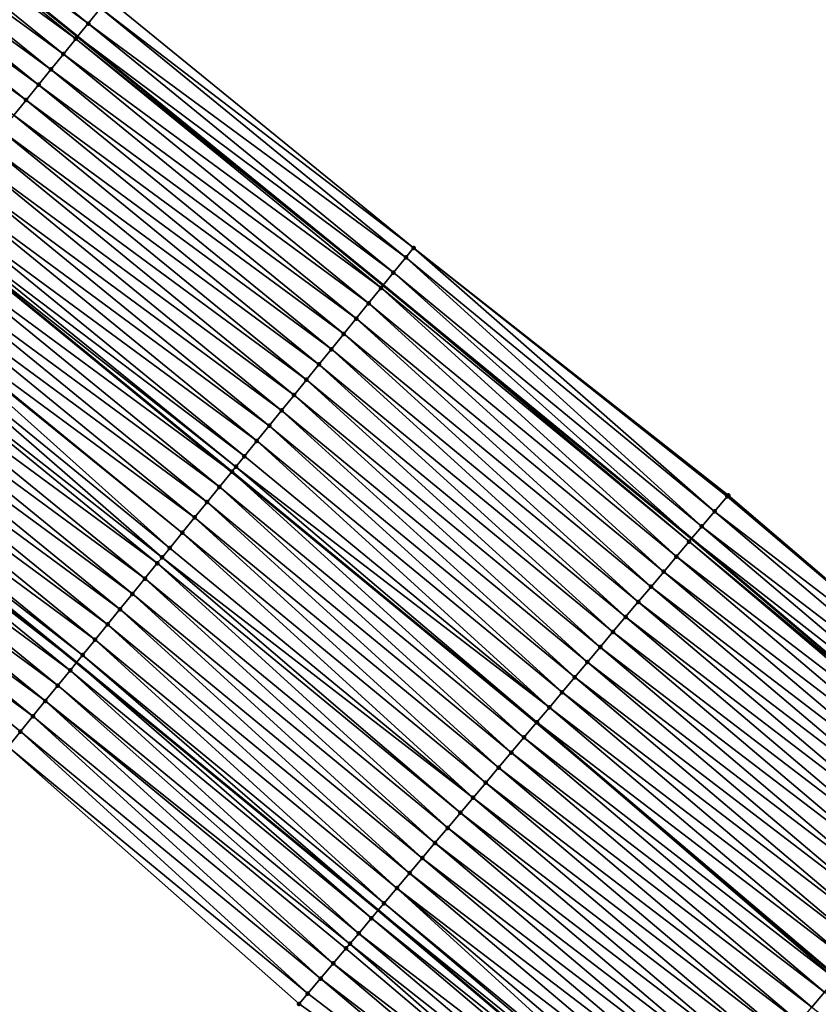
# Model space of a CAD drawing. Header units: feet. Extents: x 2017353 to 2024169, y 808050 to 818690.
# Tile 287 of 305: x 2022571 to 2022612, y 814212 to 814262. Entities that reach past the tile are written whole.
import ezdxf

# ---------------------------------------------------------------- set-up
doc = ezdxf.new("R2010")
doc.units = ezdxf.units.FT
doc.header["$MEASUREMENT"] = 0
for name, color, linetype, lineweight in [('EP_Travel Lane', 172, 'Continuous', 53), ('SB-Road Shots', 141, 'Continuous', 100), ('SB-Road X-Section', 40, 'Continuous', 13), ('STRIPING', 60, 'Continuous', 53)]:
    doc.layers.add(name, color=color, linetype=linetype, lineweight=lineweight)
doc.layers.add('I-77-MM15-17_SB-Surface-BORDER', color=7, linetype='Continuous')
doc.layers.add('I-77-MM15-17_SB-Surface-TIN', color=7, linetype='Continuous')

msp = doc.modelspace()

# ---------------------------------------------------------------- linework, layer by layer
at = {"layer": 'EP_Travel Lane'}
for points in [[(2022542.824971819, 814286.3335518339, 283.9437080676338), (2022558.550940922, 814273.9987547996, 284.6837772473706), (2022574.318739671, 814261.2731713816, 285.4313607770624), (2022589.818365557, 814248.6543625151, 286.158104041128), (2022605.458133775, 814235.8011696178, 286.8715970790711), (2022620.708547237, 814222.8807780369, 287.5706653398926), (2022635.958370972, 814209.9608860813, 288.2912770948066), (2022651.226410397, 814196.6884151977, 289.0018068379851), (2022666.2520939, 814183.5089710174, 289.7307393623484), (2022681.37087655, 814170.1594617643, 290.4675024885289), (2022696.224316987, 814156.7876195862, 291.2221389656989), (2022711.078236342, 814143.4153462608, 291.9592854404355), (2022725.94583979, 814129.5223704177, 292.664388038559), (2022740.431374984, 814115.7495768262, 293.3581499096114), (2022755.100171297, 814101.7165553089, 294.0507153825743), (2022769.379040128, 814087.7297632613, 294.7547948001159), (2022783.657795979, 814073.7430818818, 295.463396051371)], [(2022543.388419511, 814254.5721769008, 283.0226488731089), (2022558.769845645, 814242.1365156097, 283.7643351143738), (2022574.270307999, 814229.5170257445, 284.4614932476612), (2022589.570320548, 814216.9521641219, 285.1430029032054), (2022604.820318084, 814204.0321249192, 285.8572636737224), (2022620.070823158, 814191.1116557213, 286.5529832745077), (2022635.026216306, 814178.1240088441, 287.2507051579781), (2022650.0520264, 814164.9444536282, 287.9749141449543), (2022664.942437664, 814151.8155935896, 288.719569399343), (2022679.796072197, 814138.4417557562, 289.4340527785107), (2022694.648787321, 814125.0687457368, 290.1821120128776), (2022709.035745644, 814111.5847175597, 290.9067838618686), (2022723.520735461, 814097.8124425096, 291.6214098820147), (2022737.792529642, 814084.155076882, 292.3155407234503), (2022752.070798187, 814070.1688728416, 293.0436290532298)]]:
    msp.add_polyline3d(points, dxfattribs=at)
at = {"layer": 'I-77-MM15-17_SB-Surface-BORDER', "color": 3, "linetype": 'Continuous', "lineweight": -3}
for points in [[(2022543.494054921, 814287.1911650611, 284.0234243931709), (2022559.589401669, 814275.3295919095, 284.8034136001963), (2022575.872630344, 814263.1865528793, 285.6143508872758), (2022591.355720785, 814250.5473830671, 286.3391464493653), (2022607.316278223, 814238.0056593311, 287.0741555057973), (2022622.513882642, 814225.0224247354, 287.7640306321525), (2022637.804365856, 814212.1510315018, 288.493770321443), (2022653.039995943, 814198.766447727, 289.1937222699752), (2022668.203469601, 814185.7450647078, 289.940548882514), (2022683.272587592, 814172.2830550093, 290.6726957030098), (2022698.013128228, 814158.7858038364, 291.4271963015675), (2022712.694945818, 814145.2207183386, 292.1343258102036), (2022726.838947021, 814130.4695501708, 292.7534395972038), (2022741.058225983, 814116.4144667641, 293.4223065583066), (2022756.367294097, 814103.002045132, 294.17339212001), (2022770.972810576, 814089.3465911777, 294.9082043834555), (2022785.257227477, 814075.3653871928, 295.6120124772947)], [(2022748.847896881, 814066.9013379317, 292.7734682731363), (2022734.647562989, 814080.9655449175, 292.0315881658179), (2022719.756625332, 814093.8228042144, 291.2912319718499), (2022705.247665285, 814107.5712598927, 290.6047681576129), (2022690.273627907, 814120.1878806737, 289.7965790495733), (2022675.420062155, 814133.5606444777, 289.0612043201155), (2022660.565798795, 814146.9340363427, 288.3513061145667), (2022645.743332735, 814160.0123452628, 287.6087068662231), (2022630.717095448, 814173.1922195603, 286.899399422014), (2022616.49601582, 814186.8759014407, 286.260089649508), (2022601.890020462, 814200.5609027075, 285.6326507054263), (2022585.552264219, 814212.1930592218, 284.8471411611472), (2022570.789739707, 814225.2368522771, 284.1491074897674), (2022555.938578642, 814238.6556753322, 283.5252353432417), (2022540.148849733, 814250.4243857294, 282.7168891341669)]]:
    msp.add_polyline3d(points, dxfattribs=at)
at = {"layer": 'I-77-MM15-17_SB-Surface-TIN', "color": 128, "linetype": 'Continuous', "lineweight": -3}
for points in [[(2022574.858417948, 814261.9375314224, 285.4919277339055), (2022559.092816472, 814274.6931062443, 284.7446715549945), (2022558.550940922, 814273.9987547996, 284.6837772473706)], [(2022574.858417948, 814261.9375314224, 285.4919277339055), (2022575.488804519, 814262.7138176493, 285.5672122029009), (2022559.092816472, 814274.6931062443, 284.7446715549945)], [(2022574.227903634, 814261.1613495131, 285.4211664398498), (2022558.47758419, 814273.9047565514, 284.6755336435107), (2022557.862539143, 814273.1162599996, 284.5996791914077)], [(2022558.47758419, 814273.9047565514, 284.6755336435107), (2022574.318739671, 814261.2731713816, 285.4313607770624), (2022558.550940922, 814273.9987547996, 284.6837772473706)], [(2022574.227903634, 814261.1613495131, 285.4211664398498), (2022574.318739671, 814261.2731713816, 285.4313607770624), (2022558.47758419, 814273.9047565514, 284.6755336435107)], [(2022574.858417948, 814261.9375314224, 285.4919277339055), (2022558.550940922, 814273.9987547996, 284.6837772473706), (2022574.318739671, 814261.2731713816, 285.4313607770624)], [(2022573.597657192, 814260.3849488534, 285.3409201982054), (2022557.862539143, 814273.1162599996, 284.5996791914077), (2022557.247635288, 814272.3276527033, 284.5187598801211)], [(2022573.597657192, 814260.3849488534, 285.3409201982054), (2022574.227903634, 814261.1613495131, 285.4211664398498), (2022557.862539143, 814273.1162599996, 284.5996791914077)], [(2022572.967565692, 814259.6084216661, 285.2551877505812), (2022557.247635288, 814272.3276527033, 284.5187598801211), (2022556.632613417, 814271.5391379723, 284.4420740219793)], [(2022572.967565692, 814259.6084216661, 285.2551877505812), (2022573.597657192, 814260.3849488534, 285.3409201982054), (2022557.247635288, 814272.3276527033, 284.5187598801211)], [(2022572.33736418, 814258.8319843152, 285.1733505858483), (2022556.632613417, 814271.5391379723, 284.4420740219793), (2022556.017550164, 814270.7506557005, 284.3668726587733)], [(2022572.33736418, 814258.8319843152, 285.1733505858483), (2022572.967565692, 814259.6084216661, 285.2551877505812), (2022556.632613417, 814271.5391379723, 284.4420740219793)], [(2022571.707065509, 814258.0556263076, 285.094953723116), (2022556.017550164, 814270.7506557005, 284.3668726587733), (2022555.402526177, 814269.9621426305, 284.2902627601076)], [(2022571.707065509, 814258.0556263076, 285.094953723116), (2022572.33736418, 814258.8319843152, 285.1733505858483), (2022556.017550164, 814270.7506557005, 284.3668726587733)], [(2022571.076745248, 814257.2792859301, 285.0173212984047), (2022571.707065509, 814258.0556263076, 285.094953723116), (2022555.402526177, 814269.9621426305, 284.2902627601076)], [(2022591.355720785, 814250.5473830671, 286.3391464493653), (2022575.872630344, 814263.1865528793, 285.6143508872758), (2022575.488804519, 814262.7138176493, 285.5672122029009)], [(2022590.969681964, 814250.0718281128, 286.2901033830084), (2022575.488804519, 814262.7138176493, 285.5672122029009), (2022574.858417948, 814261.9375314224, 285.4919277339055)], [(2022590.969681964, 814250.0718281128, 286.2901033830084), (2022591.355720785, 814250.5473830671, 286.3391464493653), (2022575.488804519, 814262.7138176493, 285.5672122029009)], [(2022590.339297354, 814249.2955402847, 286.2147493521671), (2022574.858417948, 814261.9375314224, 285.4919277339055), (2022574.318739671, 814261.2731713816, 285.4313607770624)], [(2022590.339297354, 814249.2955402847, 286.2147493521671), (2022590.969681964, 814250.0718281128, 286.2901033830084), (2022574.858417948, 814261.9375314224, 285.4919277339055)], [(2022589.708721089, 814248.5194089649, 286.1461814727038), (2022574.227903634, 814261.1613495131, 285.4211664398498), (2022573.597657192, 814260.3849488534, 285.3409201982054)], [(2022574.227903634, 814261.1613495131, 285.4211664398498), (2022589.818365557, 814248.6543625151, 286.158104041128), (2022574.318739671, 814261.2731713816, 285.4313607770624)], [(2022589.708721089, 814248.5194089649, 286.1461814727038), (2022589.818365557, 814248.6543625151, 286.158104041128), (2022574.227903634, 814261.1613495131, 285.4211664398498)], [(2022590.339297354, 814249.2955402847, 286.2147493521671), (2022574.318739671, 814261.2731713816, 285.4313607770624), (2022589.818365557, 814248.6543625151, 286.158104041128)], [(2022589.078592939, 814247.7429117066, 286.0617466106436), (2022573.597657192, 814260.3849488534, 285.3409201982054), (2022572.967565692, 814259.6084216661, 285.2551877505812)], [(2022589.078592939, 814247.7429117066, 286.0617466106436), (2022589.708721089, 814248.5194089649, 286.1461814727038), (2022573.597657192, 814260.3849488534, 285.3409201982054)], [(2022588.448623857, 814246.9662845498, 285.9716793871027), (2022572.967565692, 814259.6084216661, 285.2551877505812), (2022572.33736418, 814258.8319843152, 285.1733505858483)], [(2022588.448623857, 814246.9662845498, 285.9716793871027), (2022589.078592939, 814247.7429117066, 286.0617466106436), (2022572.967565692, 814259.6084216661, 285.2551877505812)], [(2022587.818538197, 814246.1897525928, 285.8857400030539), (2022572.33736418, 814258.8319843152, 285.1733505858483), (2022571.707065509, 814258.0556263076, 285.094953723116)], [(2022587.818538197, 814246.1897525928, 285.8857400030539), (2022588.448623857, 814246.9662845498, 285.9716793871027), (2022572.33736418, 814258.8319843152, 285.1733505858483)], [(2022587.188249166, 814245.4133867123, 285.8070016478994), (2022571.707065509, 814258.0556263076, 285.094953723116), (2022571.076745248, 814257.2792859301, 285.0173212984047)], [(2022587.188249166, 814245.4133867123, 285.8070016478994), (2022587.818538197, 814246.1897525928, 285.8857400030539), (2022571.707065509, 814258.0556263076, 285.094953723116)], [(2022586.557851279, 814244.6371097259, 285.7321177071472), (2022571.076745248, 814257.2792859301, 285.0173212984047), (2022570.446400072, 814256.5029658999, 284.9405711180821)], [(2022586.557851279, 814244.6371097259, 285.7321177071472), (2022587.188249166, 814245.4133867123, 285.8070016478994), (2022571.076745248, 814257.2792859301, 285.0173212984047)], [(2022585.927503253, 814243.8607920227, 285.6554683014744), (2022570.446400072, 814256.5029658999, 284.9405711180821), (2022569.816074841, 814255.7266295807, 284.8631146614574)], [(2022585.927503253, 814243.8607920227, 285.6554683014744), (2022586.557851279, 814244.6371097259, 285.7321177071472), (2022570.446400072, 814256.5029658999, 284.9405711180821)], [(2022585.297347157, 814243.0843175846, 285.572022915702), (2022569.816074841, 814255.7266295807, 284.8631146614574), (2022569.185866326, 814254.95019795, 284.7815255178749)], [(2022585.297347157, 814243.0843175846, 285.572022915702), (2022585.927503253, 814243.8607920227, 285.6554683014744), (2022569.816074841, 814255.7266295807, 284.8631146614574)], [(2022584.667052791, 814242.3079560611, 285.4934734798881), (2022569.185866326, 814254.95019795, 284.7815255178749), (2022568.555712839, 814254.1737213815, 284.6979878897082)], [(2022584.667052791, 814242.3079560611, 285.4934734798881), (2022585.297347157, 814243.0843175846, 285.572022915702), (2022569.185866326, 814254.95019795, 284.7815255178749)], [(2022584.036632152, 814241.5316976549, 285.4193951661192), (2022568.555712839, 814254.1737213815, 284.6979878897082), (2022567.925542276, 814253.3972587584, 284.6150549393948)], [(2022584.036632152, 814241.5316976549, 285.4193951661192), (2022584.667052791, 814242.3079560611, 285.4934734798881), (2022568.555712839, 814254.1737213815, 284.6979878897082)], [(2022583.406507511, 814240.7551975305, 285.3348360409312), (2022567.925542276, 814253.3972587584, 284.6150549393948), (2022567.295261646, 814252.6208860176, 284.5360192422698)], [(2022583.406507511, 814240.7551975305, 285.3348360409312), (2022584.036632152, 814241.5316976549, 285.4193951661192), (2022567.925542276, 814253.3972587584, 284.6150549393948)], [(2022582.776350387, 814239.9787239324, 285.2514270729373), (2022567.295261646, 814252.6208860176, 284.5360192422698), (2022566.825316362, 814252.0423467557, 284.4828860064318)], [(2022582.776350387, 814239.9787239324, 285.2514270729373), (2022583.406507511, 814240.7551975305, 285.3348360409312), (2022567.295261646, 814252.6208860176, 284.5360192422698)], [(2022582.145845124, 814239.2025346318, 285.1803451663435), (2022566.664713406, 814251.8447318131, 284.4664592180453), (2022566.656885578, 814251.835103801, 284.4657243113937)], [(2022582.347465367, 814239.4505896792, 285.2004489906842), (2022566.825316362, 814252.0423467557, 284.4828860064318), (2022566.664713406, 814251.8447318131, 284.4664592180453)], [(2022582.145845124, 814239.2025346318, 285.1803451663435), (2022582.347465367, 814239.4505896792, 285.2004489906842), (2022566.664713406, 814251.8447318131, 284.4664592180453)], [(2022582.347465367, 814239.4505896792, 285.2004489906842), (2022582.776350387, 814239.9787239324, 285.2514270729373), (2022566.825316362, 814252.0423467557, 284.4828860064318)], [(2022566.033873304, 814251.068815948, 284.4072335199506), (2022582.137979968, 814239.1928608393, 285.1796090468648), (2022566.656885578, 814251.835103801, 284.4657243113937)], [(2022582.145845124, 814239.2025346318, 285.1803451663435), (2022566.656885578, 814251.835103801, 284.4657243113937), (2022582.137979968, 814239.1928608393, 285.1796090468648)], [(2022581.514999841, 814238.4266229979, 285.1213027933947), (2022566.033873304, 814251.068815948, 284.4072335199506), (2022565.403148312, 814250.292806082, 284.343931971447)], [(2022581.514999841, 814238.4266229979, 285.1213027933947), (2022582.137979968, 814239.1928608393, 285.1796090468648), (2022566.033873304, 814251.068815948, 284.4072335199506)], [(2022606.621882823, 814237.1817354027, 286.996692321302), (2022591.355720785, 814250.5473830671, 286.3391464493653), (2022590.969681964, 814250.0718281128, 286.2901033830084)], [(2022606.621882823, 814237.1817354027, 286.996692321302), (2022607.26632014, 814237.9463969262, 287.0688449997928), (2022591.355720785, 814250.5473830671, 286.3391464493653)], [(2022607.26632014, 814237.9463969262, 287.0688449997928), (2022607.316278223, 814238.0056593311, 287.0741555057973), (2022591.355720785, 814250.5473830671, 286.3391464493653)], [(2022580.884202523, 814237.6506721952, 285.0605620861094), (2022565.403148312, 814250.292806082, 284.343931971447), (2022564.772376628, 814249.5168343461, 284.2822837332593)], [(2022580.884202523, 814237.6506721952, 285.0605620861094), (2022581.514999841, 814238.4266229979, 285.1213027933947), (2022565.403148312, 814250.292806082, 284.343931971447)], [(2022605.977567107, 814236.416970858, 286.9200972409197), (2022590.969681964, 814250.0718281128, 286.2901033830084), (2022590.339297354, 814249.2955402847, 286.2147493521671)], [(2022605.977567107, 814236.416970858, 286.9200972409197), (2022606.621882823, 814237.1817354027, 286.996692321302), (2022590.969681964, 814250.0718281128, 286.2901033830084)], [(2022580.253360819, 814236.8747576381, 285.0013929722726), (2022564.772376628, 814249.5168343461, 284.2822837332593), (2022564.1414831, 814248.7409621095, 284.2249497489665)], [(2022580.253360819, 814236.8747576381, 285.0013929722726), (2022580.884202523, 814237.6506721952, 285.0605620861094), (2022564.772376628, 814249.5168343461, 284.2822837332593)], [(2022590.339297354, 814249.2955402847, 286.2147493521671), (2022589.818365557, 814248.6543625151, 286.158104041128), (2022605.458133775, 814235.8011696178, 286.8715970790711)], [(2022605.977567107, 814236.416970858, 286.9200972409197), (2022590.339297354, 814249.2955402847, 286.2147493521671), (2022605.458133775, 814235.8011696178, 286.8715970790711)], [(2022578.991545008, 814235.3230366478, 284.8877429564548), (2022564.090451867, 814248.6782161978, 284.2205246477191), (2022563.510503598, 814247.9651600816, 284.1706600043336)], [(2022579.622526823, 814236.098836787, 284.9419509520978), (2022564.1414831, 814248.7409621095, 284.2249497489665), (2022564.090451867, 814248.6782161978, 284.2205246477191)], [(2022578.991545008, 814235.3230366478, 284.8877429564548), (2022579.622526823, 814236.098836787, 284.9419509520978), (2022564.090451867, 814248.6782161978, 284.2205246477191)], [(2022579.622526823, 814236.098836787, 284.9419509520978), (2022580.253360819, 814236.8747576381, 285.0013929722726), (2022564.1414831, 814248.7409621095, 284.2249497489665)], [(2022604.688510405, 814234.8878020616, 286.7824433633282), (2022589.708721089, 814248.5194089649, 286.1461814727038), (2022589.078592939, 814247.7429117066, 286.0617466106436)], [(2022605.332802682, 814235.6525864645, 286.859894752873), (2022589.818365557, 814248.6543625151, 286.158104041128), (2022589.708721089, 814248.5194089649, 286.1461814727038)], [(2022604.688510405, 814234.8878020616, 286.7824433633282), (2022605.332802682, 814235.6525864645, 286.859894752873), (2022589.708721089, 814248.5194089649, 286.1461814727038)], [(2022605.332802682, 814235.6525864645, 286.859894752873), (2022605.458133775, 814235.8011696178, 286.8715970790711), (2022589.818365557, 814248.6543625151, 286.158104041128)], [(2022578.602697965, 814234.8449581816, 284.8545780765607), (2022563.510503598, 814247.9651600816, 284.1706600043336), (2022562.879541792, 814247.1893436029, 284.1157436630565)], [(2022578.602697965, 814234.8449581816, 284.8545780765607), (2022578.991545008, 814235.3230366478, 284.8877429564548), (2022563.510503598, 814247.9651600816, 284.1706600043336)], [(2022604.044411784, 814234.1228535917, 286.6979171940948), (2022589.078592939, 814247.7429117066, 286.0617466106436), (2022588.448623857, 814246.9662845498, 285.9716793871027)], [(2022604.044411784, 814234.1228535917, 286.6979171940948), (2022604.688510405, 814234.8878020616, 286.7824433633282), (2022589.078592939, 814247.7429117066, 286.0617466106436)], [(2022578.36054858, 814234.5472484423, 284.8340524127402), (2022562.879541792, 814247.1893436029, 284.1157436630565), (2022562.248577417, 814246.4135292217, 284.0609182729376)], [(2022578.36054858, 814234.5472484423, 284.8340524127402), (2022578.602697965, 814234.8449581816, 284.8545780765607), (2022562.879541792, 814247.1893436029, 284.1157436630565)], [(2022603.400251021, 814233.3579577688, 286.6156612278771), (2022588.448623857, 814246.9662845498, 285.9716793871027), (2022587.818538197, 814246.1897525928, 285.8857400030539)], [(2022603.400251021, 814233.3579577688, 286.6156612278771), (2022604.044411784, 814234.1228535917, 286.6979171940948), (2022588.448623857, 814246.9662845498, 285.9716793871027)], [(2022577.729541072, 814233.7714692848, 284.7807541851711), (2022562.248577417, 814246.4135292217, 284.0609182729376), (2022561.61769442, 814245.6376483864, 284.0032114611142)], [(2022577.729541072, 814233.7714692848, 284.7807541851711), (2022578.36054858, 814234.5472484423, 284.8340524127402), (2022562.248577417, 814246.4135292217, 284.0609182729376)], [(2022602.75592707, 814232.5932002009, 286.5393669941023), (2022587.818538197, 814246.1897525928, 285.8857400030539), (2022587.188249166, 814245.4133867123, 285.8070016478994)], [(2022602.75592707, 814232.5932002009, 286.5393669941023), (2022603.400251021, 814233.3579577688, 286.6156612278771), (2022587.818538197, 814246.1897525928, 285.8857400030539)], [(2022577.09859604, 814232.9956391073, 284.7252437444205), (2022561.61769442, 814245.6376483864, 284.0032114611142), (2022560.986887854, 814244.8617051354, 283.9427983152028)], [(2022577.09859604, 814232.9956391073, 284.7252437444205), (2022577.729541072, 814233.7714692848, 284.7807541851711), (2022561.61769442, 814245.6376483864, 284.0032114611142)], [(2022602.111532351, 814231.8285025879, 286.4656580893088), (2022587.188249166, 814245.4133867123, 285.8070016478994), (2022586.557851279, 814244.6371097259, 285.7321177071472)], [(2022602.111532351, 814231.8285025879, 286.4656580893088), (2022602.75592707, 814232.5932002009, 286.5393669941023), (2022587.188249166, 814245.4133867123, 285.8070016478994)], [(2022576.467780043, 814232.2197035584, 284.6651644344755), (2022560.986887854, 814244.8617051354, 283.9427983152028), (2022560.356041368, 814244.0857944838, 283.883798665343)], [(2022576.467780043, 814232.2197035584, 284.6651644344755), (2022577.09859604, 814232.9956391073, 284.7252437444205), (2022560.986887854, 814244.8617051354, 283.9427983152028)], [(2022601.467238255, 814231.063719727, 286.3882731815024), (2022586.557851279, 814244.6371097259, 285.7321177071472), (2022585.927503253, 814243.8607920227, 285.6554683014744)], [(2022601.467238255, 814231.063719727, 286.3882731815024), (2022602.111532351, 814231.8285025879, 286.4656580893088), (2022586.557851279, 814244.6371097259, 285.7321177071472)], [(2022575.836874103, 814231.443841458, 284.6082698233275), (2022560.356041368, 814244.0857944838, 283.883798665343), (2022559.724984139, 814243.3100559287, 283.8322610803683)], [(2022575.836874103, 814231.443841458, 284.6082698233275), (2022576.467780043, 814232.2197035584, 284.6651644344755), (2022560.356041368, 814244.0857944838, 283.883798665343)], [(2022600.822966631, 814230.2989178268, 286.3100672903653), (2022585.927503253, 814243.8607920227, 285.6554683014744), (2022585.297347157, 814243.0843175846, 285.572022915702)], [(2022600.822966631, 814230.2989178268, 286.3100672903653), (2022601.467238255, 814231.063719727, 286.3882731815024), (2022585.927503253, 814243.8607920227, 285.6554683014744)], [(2022575.206075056, 814230.6678920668, 284.5475903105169), (2022559.724984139, 814243.3100559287, 283.8322610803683), (2022559.093733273, 814242.5344755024, 283.7875799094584)], [(2022575.206075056, 814230.6678920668, 284.5475903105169), (2022575.836874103, 814231.443841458, 284.6082698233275), (2022559.724984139, 814243.3100559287, 283.8322610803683)], [(2022600.178634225, 814229.5341674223, 286.2340819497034), (2022585.297347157, 814243.0843175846, 285.572022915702), (2022584.667052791, 814242.3079560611, 285.4934734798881)], [(2022600.178634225, 814229.5341674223, 286.2340819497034), (2022600.822966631, 814230.2989178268, 286.3100672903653), (2022585.297347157, 814243.0843175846, 285.572022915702)], [(2022574.575168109, 814229.8920307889, 284.4907313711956), (2022559.093733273, 814242.5344755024, 283.7875799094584), (2022558.769845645, 814242.1365156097, 283.7643351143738)], [(2022574.575168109, 814229.8920307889, 284.4907313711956), (2022575.206075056, 814230.6678920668, 284.5475903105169), (2022559.093733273, 814242.5344755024, 283.7875799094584)], [(2022558.462499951, 814241.7588807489, 283.7422775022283), (2022574.270307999, 814229.5170257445, 284.4614932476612), (2022558.769845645, 814242.1365156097, 283.7643351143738)], [(2022574.575168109, 814229.8920307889, 284.4907313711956), (2022558.769845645, 814242.1365156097, 283.7643351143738), (2022574.270307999, 814229.5170257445, 284.4614932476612)], [(2022599.534467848, 814228.7692763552, 286.1520310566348), (2022584.667052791, 814242.3079560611, 285.4934734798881), (2022584.036632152, 814241.5316976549, 285.4193951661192)], [(2022599.534467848, 814228.7692763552, 286.1520310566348), (2022600.178634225, 814229.5341674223, 286.2340819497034), (2022584.667052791, 814242.3079560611, 285.4934734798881)], [(2022573.944363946, 814229.1160855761, 284.4302330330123), (2022558.462499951, 814241.7588807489, 283.7422775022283), (2022557.831463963, 814240.9831248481, 283.6899878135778)], [(2022573.944363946, 814229.1160855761, 284.4302330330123), (2022574.270307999, 814229.5170257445, 284.4614932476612), (2022558.462499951, 814241.7588807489, 283.7422775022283)], [(2022598.890162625, 814228.0045029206, 286.0750526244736), (2022584.036632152, 814241.5316976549, 285.4193951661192), (2022583.406507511, 814240.7551975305, 285.3348360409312)], [(2022598.890162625, 814228.0045029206, 286.0750526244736), (2022599.534467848, 814228.7692763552, 286.1520310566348), (2022584.036632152, 814241.5316976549, 285.4193951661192)], [(2022573.313458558, 814228.3402230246, 284.3733188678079), (2022557.831463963, 814240.9831248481, 283.6899878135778), (2022557.200545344, 814240.2072731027, 283.6335423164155)], [(2022573.313458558, 814228.3402230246, 284.3733188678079), (2022573.944363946, 814229.1160855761, 284.4302330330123), (2022557.831463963, 814240.9831248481, 283.6899878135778)], [(2022598.24603566, 814227.239578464, 285.9915619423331), (2022583.406507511, 814240.7551975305, 285.3348360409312), (2022582.776350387, 814239.9787239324, 285.2514270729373)], [(2022598.24603566, 814227.239578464, 285.9915619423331), (2022598.890162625, 814228.0045029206, 286.0750526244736), (2022583.406507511, 814240.7551975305, 285.3348360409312)], [(2022572.68233569, 814227.5645380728, 284.3241053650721), (2022557.200545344, 814240.2072731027, 283.6335423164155), (2022556.569557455, 814239.4314779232, 283.5795495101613)], [(2022572.68233569, 814227.5645380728, 284.3241053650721), (2022573.313458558, 814228.3402230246, 284.3733188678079), (2022557.200545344, 814240.2072731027, 283.6335423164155)], [(2022598.24603566, 814227.239578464, 285.9915619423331), (2022582.776350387, 814239.9787239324, 285.2514270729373), (2022582.347465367, 814239.4505896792, 285.2004489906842)], [(2022572.051324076, 814226.7887622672, 284.2709524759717), (2022556.569557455, 814239.4314779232, 283.5795495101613), (2022555.938578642, 814238.6556753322, 283.5252353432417)], [(2022572.051324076, 814226.7887622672, 284.2709524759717), (2022572.68233569, 814227.5645380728, 284.3241053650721), (2022556.569557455, 814239.4314779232, 283.5795495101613)], [(2022597.609967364, 814226.4845347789, 285.9147159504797), (2022582.347465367, 814239.4505896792, 285.2004489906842), (2022582.145845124, 814239.2025346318, 285.1803451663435)], [(2022597.609967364, 814226.4845347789, 285.9147159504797), (2022598.24603566, 814227.239578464, 285.9915619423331), (2022582.347465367, 814239.4505896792, 285.2004489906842)], [(2022596.957062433, 814225.7103389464, 285.8508584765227), (2022582.137979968, 814239.1928608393, 285.1796090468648), (2022581.514999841, 814238.4266229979, 285.1213027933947)], [(2022582.145845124, 814239.2025346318, 285.1803451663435), (2022582.137979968, 814239.1928608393, 285.1796090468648), (2022597.593768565, 814226.4653251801, 285.9131040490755)], [(2022596.957062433, 814225.7103389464, 285.8508584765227), (2022597.593768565, 814226.4653251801, 285.9131040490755), (2022582.137979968, 814239.1928608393, 285.1796090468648)], [(2022597.601749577, 814226.474788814, 285.9138842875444), (2022582.145845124, 814239.2025346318, 285.1803451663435), (2022597.593768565, 814226.4653251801, 285.9131040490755)], [(2022597.601749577, 814226.474788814, 285.9138842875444), (2022597.609967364, 814226.4845347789, 285.9147159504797), (2022582.145845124, 814239.2025346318, 285.1803451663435)], [(2022570.789739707, 814225.2368522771, 284.1491074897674), (2022571.420600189, 814226.0127514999, 284.2076117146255), (2022555.938578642, 814238.6556753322, 283.5252353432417)], [(2022571.420600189, 814226.0127514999, 284.2076117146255), (2022572.051324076, 814226.7887622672, 284.2709524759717), (2022555.938578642, 814238.6556753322, 283.5252353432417)], [(2022596.312398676, 814224.9458692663, 285.7869783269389), (2022581.514999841, 814238.4266229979, 285.1213027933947), (2022580.884202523, 814237.6506721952, 285.0605620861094)], [(2022596.312398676, 814224.9458692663, 285.7869783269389), (2022596.957062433, 814225.7103389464, 285.8508584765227), (2022581.514999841, 814238.4266229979, 285.1213027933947)], [(2022622.513882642, 814225.0224247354, 287.7640306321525), (2022607.26632014, 814237.9463969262, 287.0688449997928), (2022606.621882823, 814237.1817354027, 286.996692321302)], [(2022622.513882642, 814225.0224247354, 287.7640306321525), (2022607.316278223, 814238.0056593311, 287.0741555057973), (2022607.26632014, 814237.9463969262, 287.0688449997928)], [(2022595.66779495, 814224.1813487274, 285.720905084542), (2022580.884202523, 814237.6506721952, 285.0605620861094), (2022580.253360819, 814236.8747576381, 285.0013929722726)], [(2022595.66779495, 814224.1813487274, 285.720905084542), (2022596.312398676, 814224.9458692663, 285.7869783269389), (2022580.884202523, 814237.6506721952, 285.0605620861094)], [(2022595.02305706, 814223.416941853, 285.6597331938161), (2022580.253360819, 814236.8747576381, 285.0013929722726), (2022579.622526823, 814236.098836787, 284.9419509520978)], [(2022595.02305706, 814223.416941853, 285.6597331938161), (2022595.66779495, 814224.1813487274, 285.720905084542), (2022580.253360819, 814236.8747576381, 285.0013929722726)], [(2022621.872551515, 814224.2611957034, 287.6876638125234), (2022606.621882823, 814237.1817354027, 286.996692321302), (2022605.977567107, 814236.416970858, 286.9200972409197)], [(2022621.872551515, 814224.2611957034, 287.6876638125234), (2022622.513882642, 814225.0224247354, 287.7640306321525), (2022606.621882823, 814237.1817354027, 286.996692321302)], [(2022621.22796971, 814223.496656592, 287.6207895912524), (2022605.977567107, 814236.416970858, 286.9200972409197), (2022605.458133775, 814235.8011696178, 286.8715970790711)], [(2022621.22796971, 814223.496656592, 287.6207895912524), (2022621.872551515, 814224.2611957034, 287.6876638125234), (2022605.977567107, 814236.416970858, 286.9200972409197)], [(2022594.378241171, 814222.6526010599, 285.6014108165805), (2022579.622526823, 814236.098836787, 284.9419509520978), (2022578.991545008, 814235.3230366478, 284.8877429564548)], [(2022594.378241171, 814222.6526010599, 285.6014108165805), (2022595.02305706, 814223.416941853, 285.6597331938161), (2022579.622526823, 814236.098836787, 284.9419509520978)], [(2022620.583260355, 814222.7322255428, 287.5585751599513), (2022605.332802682, 814235.6525864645, 286.859894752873), (2022604.688510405, 814234.8878020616, 286.7824433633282)], [(2022605.332802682, 814235.6525864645, 286.859894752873), (2022620.708547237, 814222.8807780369, 287.5706653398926), (2022605.458133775, 814235.8011696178, 286.8715970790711)], [(2022620.583260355, 814222.7322255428, 287.5585751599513), (2022620.708547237, 814222.8807780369, 287.5706653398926), (2022605.332802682, 814235.6525864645, 286.859894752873)], [(2022621.22796971, 814223.496656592, 287.6207895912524), (2022605.458133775, 814235.8011696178, 286.8715970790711), (2022620.708547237, 814222.8807780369, 287.5706653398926)], [(2022594.378241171, 814222.6526010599, 285.6014108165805), (2022578.991545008, 814235.3230366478, 284.8877429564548), (2022578.602697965, 814234.8449581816, 284.8545780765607)], [(2022619.939030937, 814221.967387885, 287.4788272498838), (2022604.688510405, 814234.8878020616, 286.7824433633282), (2022604.044411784, 814234.1228535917, 286.6979171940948)], [(2022619.939030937, 814221.967387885, 287.4788272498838), (2022620.583260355, 814222.7322255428, 287.5585751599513), (2022604.688510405, 814234.8878020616, 286.7824433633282)], [(2022593.088651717, 814221.1238836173, 285.4832198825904), (2022578.36054858, 814234.5472484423, 284.8340524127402), (2022577.729541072, 814233.7714692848, 284.7807541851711)], [(2022593.733459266, 814221.8882314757, 285.5418469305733), (2022578.602697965, 814234.8449581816, 284.8545780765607), (2022578.36054858, 814234.5472484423, 284.8340524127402)], [(2022593.088651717, 814221.1238836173, 285.4832198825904), (2022593.733459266, 814221.8882314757, 285.5418469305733), (2022578.36054858, 814234.5472484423, 284.8340524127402)], [(2022593.733459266, 814221.8882314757, 285.5418469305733), (2022594.378241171, 814222.6526010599, 285.6014108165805), (2022578.602697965, 814234.8449581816, 284.8545780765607)], [(2022619.294922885, 814221.2024474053, 287.394645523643), (2022604.044411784, 814234.1228535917, 286.6979171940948), (2022603.400251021, 814233.3579577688, 286.6156612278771)], [(2022619.294922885, 814221.2024474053, 287.394645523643), (2022619.939030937, 814221.967387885, 287.4788272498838), (2022604.044411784, 814234.1228535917, 286.6979171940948)], [(2022592.443946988, 814220.3594486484, 285.4208365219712), (2022577.729541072, 814233.7714692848, 284.7807541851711), (2022577.09859604, 814232.9956391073, 284.7252437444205)], [(2022592.443946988, 814220.3594486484, 285.4208365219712), (2022593.088651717, 814221.1238836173, 285.4832198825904), (2022577.729541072, 814233.7714692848, 284.7807541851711)], [(2022618.650717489, 814220.4375893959, 287.3140200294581), (2022603.400251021, 814233.3579577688, 286.6156612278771), (2022602.75592707, 814232.5932002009, 286.5393669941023)], [(2022618.650717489, 814220.4375893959, 287.3140200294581), (2022619.294922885, 814221.2024474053, 287.394645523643), (2022603.400251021, 814233.3579577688, 286.6156612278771)], [(2022591.799203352, 814219.5950466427, 285.3598745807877), (2022577.09859604, 814232.9956391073, 284.7252437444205), (2022576.467780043, 814232.2197035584, 284.6651644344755)], [(2022591.799203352, 814219.5950466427, 285.3598745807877), (2022592.443946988, 814220.3594486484, 285.4208365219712), (2022577.09859604, 814232.9956391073, 284.7252437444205)], [(2022618.006415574, 814219.6728131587, 287.2369206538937), (2022602.75592707, 814232.5932002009, 286.5393669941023), (2022602.111532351, 814231.8285025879, 286.4656580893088)], [(2022618.006415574, 814219.6728131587, 287.2369206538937), (2022618.650717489, 814220.4375893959, 287.3140200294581), (2022602.75592707, 814232.5932002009, 286.5393669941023)], [(2022591.154464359, 814218.830640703, 285.2987429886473), (2022576.467780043, 814232.2197035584, 284.6651644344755), (2022575.836874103, 814231.443841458, 284.6082698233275)], [(2022591.154464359, 814218.830640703, 285.2987429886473), (2022591.799203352, 814219.5950466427, 285.3598745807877), (2022576.467780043, 814232.2197035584, 284.6651644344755)], [(2022590.509826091, 814218.0661494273, 285.2339316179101), (2022575.836874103, 814231.443841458, 284.6082698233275), (2022575.206075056, 814230.6678920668, 284.5475903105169)], [(2022590.509826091, 814218.0661494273, 285.2339316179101), (2022591.154464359, 814218.830640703, 285.2987429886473), (2022575.836874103, 814231.443841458, 284.6082698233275)], [(2022617.361976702, 814218.9081529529, 287.1648246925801), (2022602.111532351, 814231.8285025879, 286.4656580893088), (2022601.467238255, 814231.063719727, 286.3882731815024)], [(2022617.361976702, 814218.9081529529, 287.1648246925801), (2022618.006415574, 814219.6728131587, 287.2369206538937), (2022602.111532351, 814231.8285025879, 286.4656580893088)], [(2022616.717599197, 814218.1434407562, 287.0904868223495), (2022601.467238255, 814231.063719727, 286.3882731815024), (2022600.822966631, 814230.2989178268, 286.3100672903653)], [(2022616.717599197, 814218.1434407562, 287.0904868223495), (2022617.361976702, 814218.9081529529, 287.1648246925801), (2022601.467238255, 814231.063719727, 286.3882731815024)], [(2022589.865157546, 814217.3016838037, 285.170226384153), (2022575.206075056, 814230.6678920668, 284.5475903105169), (2022574.575168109, 814229.8920307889, 284.4907313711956)], [(2022589.865157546, 814217.3016838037, 285.170226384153), (2022590.509826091, 814218.0661494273, 285.2339316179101), (2022575.206075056, 814230.6678920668, 284.5475903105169)], [(2022574.575168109, 814229.8920307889, 284.4907313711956), (2022574.270307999, 814229.5170257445, 284.4614932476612), (2022589.570320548, 814216.9521641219, 285.1430029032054)], [(2022589.865157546, 814217.3016838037, 285.170226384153), (2022574.575168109, 814229.8920307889, 284.4907313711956), (2022589.570320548, 814216.9521641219, 285.1430029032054)], [(2022616.073207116, 814217.3787409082, 287.0166814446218), (2022600.822966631, 814230.2989178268, 286.3100672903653), (2022600.178634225, 814229.5341674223, 286.2340819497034)], [(2022616.073207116, 814217.3787409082, 287.0166814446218), (2022616.717599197, 814218.1434407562, 287.0904868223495), (2022600.822966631, 814230.2989178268, 286.3100672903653)], [(2022589.220374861, 814216.537314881, 285.1106910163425), (2022574.270307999, 814229.5170257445, 284.4614932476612), (2022573.944363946, 814229.1160855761, 284.4302330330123)], [(2022589.220374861, 814216.537314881, 285.1106910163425), (2022589.570320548, 814216.9521641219, 285.1430029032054), (2022574.270307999, 814229.5170257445, 284.4614932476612)], [(2022615.428971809, 814216.6139082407, 286.9371487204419), (2022600.178634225, 814229.5341674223, 286.2340819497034), (2022599.534467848, 814228.7692763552, 286.1520310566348)], [(2022615.428971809, 814216.6139082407, 286.9371487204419), (2022616.073207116, 814217.3787409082, 287.0166814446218), (2022600.178634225, 814229.5341674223, 286.2340819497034)], [(2022588.575201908, 814215.7732765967, 285.0654131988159), (2022573.944363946, 814229.1160855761, 284.4302330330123), (2022573.313458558, 814228.3402230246, 284.3733188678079)], [(2022588.575201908, 814215.7732765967, 285.0654131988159), (2022589.220374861, 814216.537314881, 285.1106910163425), (2022573.944363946, 814229.1160855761, 284.4302330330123)], [(2022614.784693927, 814215.8491116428, 286.8591713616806), (2022599.534467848, 814228.7692763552, 286.1520310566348), (2022598.890162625, 814228.0045029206, 286.0750526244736)], [(2022614.784693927, 814215.8491116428, 286.8591713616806), (2022615.428971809, 814216.6139082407, 286.9371487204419), (2022599.534467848, 814228.7692763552, 286.1520310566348)], [(2022588.131705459, 814215.248025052, 285.0334560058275), (2022573.313458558, 814228.3402230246, 284.3733188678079), (2022572.68233569, 814227.5645380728, 284.3241053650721)], [(2022588.131705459, 814215.248025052, 285.0334560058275), (2022588.575201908, 814215.7732765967, 285.0654131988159), (2022573.313458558, 814228.3402230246, 284.3733188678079)], [(2022614.140455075, 814215.0842819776, 286.7797681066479), (2022598.890162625, 814228.0045029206, 286.0750526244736), (2022598.24603566, 814227.239578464, 285.9915619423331)], [(2022614.140455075, 814215.0842819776, 286.7797681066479), (2022614.784693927, 814215.8491116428, 286.8591713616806), (2022598.890162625, 814228.0045029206, 286.0750526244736)], [(2022587.284829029, 814214.2452228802, 284.9758429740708), (2022572.68233569, 814227.5645380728, 284.3241053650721), (2022572.051324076, 814226.7887622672, 284.2709524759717)], [(2022587.284829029, 814214.2452228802, 284.9758429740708), (2022587.93003623, 814215.0092321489, 285.0198696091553), (2022572.68233569, 814227.5645380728, 284.3241053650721)], [(2022587.93003623, 814215.0092321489, 285.0198696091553), (2022588.131705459, 814215.248025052, 285.0334560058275), (2022572.68233569, 814227.5645380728, 284.3241053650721)], [(2022613.496226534, 814214.3194435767, 286.6999881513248), (2022598.24603566, 814227.239578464, 285.9915619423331), (2022597.609967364, 814226.4845347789, 285.9147159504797)], [(2022613.496226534, 814214.3194435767, 286.6999881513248), (2022614.140455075, 814215.0842819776, 286.7797681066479), (2022598.24603566, 814227.239578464, 285.9915619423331)], [(2022586.63987414, 814213.4809998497, 284.9225986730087), (2022572.051324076, 814226.7887622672, 284.2709524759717), (2022571.420600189, 814226.0127514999, 284.2076117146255)], [(2022586.63987414, 814213.4809998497, 284.9225986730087), (2022587.284829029, 814214.2452228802, 284.9758429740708), (2022572.051324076, 814226.7887622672, 284.2709524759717)], [(2022612.768083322, 814213.4549936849, 286.6100568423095), (2022597.593768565, 814226.4653251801, 285.9131040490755), (2022596.957062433, 814225.7103389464, 285.8508584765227)], [(2022612.852032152, 814213.5545762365, 286.618960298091), (2022597.601749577, 814226.474788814, 285.9138842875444), (2022597.593768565, 814226.4653251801, 285.9131040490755)], [(2022612.852032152, 814213.5545762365, 286.618960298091), (2022597.593768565, 814226.4653251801, 285.9131040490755), (2022612.84401945, 814213.5450713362, 286.6181104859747)], [(2022612.768083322, 814213.4549936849, 286.6100568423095), (2022612.84401945, 814213.5450713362, 286.6181104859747), (2022597.593768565, 814226.4653251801, 285.9131040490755)], [(2022612.852032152, 814213.5545762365, 286.618960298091), (2022597.609967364, 814226.4845347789, 285.9147159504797), (2022597.601749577, 814226.474788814, 285.9138842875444)], [(2022612.852032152, 814213.5545762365, 286.618960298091), (2022613.496226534, 814214.3194435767, 286.6999881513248), (2022597.609967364, 814226.4845347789, 285.9147159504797)], [(2022585.994672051, 814212.7169862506, 284.8783853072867), (2022571.420600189, 814226.0127514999, 284.2076117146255), (2022570.789739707, 814225.2368522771, 284.1491074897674)], [(2022585.994672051, 814212.7169862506, 284.8783853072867), (2022586.63987414, 814213.4809998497, 284.9225986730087), (2022571.420600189, 814226.0127514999, 284.2076117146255)], [(2022612.207283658, 814212.7901783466, 286.5581757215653), (2022596.957062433, 814225.7103389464, 285.8508584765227), (2022596.312398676, 814224.9458692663, 285.7869783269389)], [(2022612.207283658, 814212.7901783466, 286.5581757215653), (2022612.768083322, 814213.4549936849, 286.6100568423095), (2022596.957062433, 814225.7103389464, 285.8508584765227)], [(2022585.552264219, 814212.1930592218, 284.8471411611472), (2022585.994672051, 814212.7169862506, 284.8783853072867), (2022570.789739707, 814225.2368522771, 284.1491074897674)], [(2022611.562677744, 814212.02565966, 286.4921822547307), (2022596.312398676, 814224.9458692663, 285.7869783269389), (2022595.66779495, 814224.1813487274, 285.720905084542)], [(2022611.562677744, 814212.02565966, 286.4921822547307), (2022612.207283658, 814212.7901783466, 286.5581757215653), (2022596.312398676, 814224.9458692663, 285.7869783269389)], [(2022610.918146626, 814211.2610776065, 286.4234563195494), (2022595.66779495, 814224.1813487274, 285.720905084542), (2022595.02305706, 814223.416941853, 285.6597331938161)], [(2022610.918146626, 814211.2610776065, 286.4234563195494), (2022611.562677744, 814212.02565966, 286.4921822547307), (2022595.66779495, 814224.1813487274, 285.720905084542)], [(2022610.273498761, 814210.4965944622, 286.3589954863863), (2022595.02305706, 814223.416941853, 285.6597331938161), (2022594.378241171, 814222.6526010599, 285.6014108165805)], [(2022610.273498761, 814210.4965944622, 286.3589954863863), (2022610.918146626, 814211.2610776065, 286.4234563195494), (2022595.02305706, 814223.416941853, 285.6597331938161)], [(2022609.628682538, 814209.7322539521, 286.3006852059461), (2022594.378241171, 814222.6526010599, 285.6014108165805), (2022593.733459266, 814221.8882314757, 285.5418469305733)], [(2022609.628682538, 814209.7322539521, 286.3006852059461), (2022610.273498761, 814210.4965944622, 286.3589954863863), (2022594.378241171, 814222.6526010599, 285.6014108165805)], [(2022608.983948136, 814208.9678441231, 286.2393858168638), (2022593.733459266, 814221.8882314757, 285.5418469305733), (2022593.088651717, 814221.1238836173, 285.4832198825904)], [(2022608.983948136, 814208.9678441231, 286.2393858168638), (2022609.628682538, 814209.7322539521, 286.3006852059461), (2022593.733459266, 814221.8882314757, 285.5418469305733)], [(2022608.339204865, 814208.2034418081, 286.1784104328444), (2022593.088651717, 814221.1238836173, 285.4832198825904), (2022592.443946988, 814220.3594486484, 285.4208365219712)], [(2022608.339204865, 814208.2034418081, 286.1784104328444), (2022608.983948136, 814208.9678441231, 286.2393858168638), (2022593.088651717, 814221.1238836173, 285.4832198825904)], [(2022607.694513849, 814207.438995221, 286.1155259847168), (2022592.443946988, 814220.3594486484, 285.4208365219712), (2022591.799203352, 814219.5950466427, 285.3598745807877)], [(2022607.694513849, 814207.438995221, 286.1155259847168), (2022608.339204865, 814208.2034418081, 286.1784104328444), (2022592.443946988, 814220.3594486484, 285.4208365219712)], [(2022607.049832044, 814206.6745408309, 286.0523050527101), (2022591.799203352, 814219.5950466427, 285.3598745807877), (2022591.154464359, 814218.830640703, 285.2987429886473)], [(2022607.049832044, 814206.6745408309, 286.0523050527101), (2022607.694513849, 814207.438995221, 286.1155259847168), (2022591.799203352, 814219.5950466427, 285.3598745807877)], [(2022606.405084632, 814205.9101420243, 285.9914809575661), (2022591.154464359, 814218.830640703, 285.2987429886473), (2022590.509826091, 814218.0661494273, 285.2339316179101)], [(2022606.405084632, 814205.9101420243, 285.9914809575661), (2022607.049832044, 814206.6745408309, 286.0523050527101), (2022591.154464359, 814218.830640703, 285.2987429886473)], [(2022605.285572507, 814204.5828939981, 285.8862598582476), (2022590.509826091, 814218.0661494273, 285.2339316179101), (2022589.865157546, 814217.3016838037, 285.170226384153)], [(2022605.285572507, 814204.5828939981, 285.8862598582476), (2022605.760442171, 814205.1456543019, 285.9268227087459), (2022590.509826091, 814218.0661494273, 285.2339316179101)], [(2022605.760442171, 814205.1456543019, 285.9268227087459), (2022606.405084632, 814205.9101420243, 285.9914809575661), (2022590.509826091, 814218.0661494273, 285.2339316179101)], [(2022589.220374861, 814216.537314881, 285.1106910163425), (2022604.820318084, 814204.0321249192, 285.8572636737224), (2022589.570320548, 814216.9521641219, 285.1430029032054)], [(2022605.115273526, 814204.3816123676, 285.8813873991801), (2022589.865157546, 814217.3016838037, 285.170226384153), (2022589.570320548, 814216.9521641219, 285.1430029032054)], [(2022605.115273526, 814204.3816123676, 285.8813873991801), (2022589.570320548, 814216.9521641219, 285.1430029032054), (2022604.820318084, 814204.0321249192, 285.8572636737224)], [(2022605.115273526, 814204.3816123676, 285.8813873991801), (2022605.285572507, 814204.5828939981, 285.8862598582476), (2022589.865157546, 814217.3016838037, 285.170226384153)], [(2022604.470305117, 814203.6174007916, 285.8286369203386), (2022589.220374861, 814216.537314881, 285.1106910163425), (2022588.575201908, 814215.7732765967, 285.0654131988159)], [(2022604.470305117, 814203.6174007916, 285.8286369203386), (2022604.820318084, 814204.0321249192, 285.8572636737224), (2022589.220374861, 814216.537314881, 285.1106910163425)], [(2022603.825202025, 814202.8533033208, 285.7808068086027), (2022588.575201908, 814215.7732765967, 285.0654131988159), (2022588.131705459, 814215.248025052, 285.0334560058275)], [(2022603.825202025, 814202.8533033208, 285.7808068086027), (2022604.470305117, 814203.6174007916, 285.8286369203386), (2022588.575201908, 814215.7732765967, 285.0654131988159)], [(2022603.180150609, 814202.0891620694, 285.7310888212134), (2022587.93003623, 814215.0092321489, 285.0198696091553), (2022587.284829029, 814214.2452228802, 284.9758429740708)], [(2022603.180150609, 814202.0891620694, 285.7310888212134), (2022588.131705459, 814215.248025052, 285.0334560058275), (2022587.93003623, 814215.0092321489, 285.0198696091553)], [(2022603.180150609, 814202.0891620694, 285.7310888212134), (2022603.825202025, 814202.8533033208, 285.7808068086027), (2022588.131705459, 814215.248025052, 285.0334560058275)], [(2022602.535133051, 814201.3249921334, 285.6801339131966), (2022587.284829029, 814214.2452228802, 284.9758429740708), (2022586.63987414, 814213.4809998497, 284.9225986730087)], [(2022602.535133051, 814201.3249921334, 285.6801339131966), (2022603.180150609, 814202.0891620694, 285.7310888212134), (2022587.284829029, 814214.2452228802, 284.9758429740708)], [(2022601.890020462, 814200.5609027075, 285.6326507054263), (2022586.63987414, 814213.4809998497, 284.9225986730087), (2022585.994672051, 814212.7169862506, 284.8783853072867)], [(2022601.890020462, 814200.5609027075, 285.6326507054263), (2022602.535133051, 814201.3249921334, 285.6801339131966), (2022586.63987414, 814213.4809998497, 284.9225986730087)], [(2022601.890020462, 814200.5609027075, 285.6326507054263), (2022585.994672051, 814212.7169862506, 284.8783853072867), (2022585.552264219, 814212.1930592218, 284.8471411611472)], [(2022627.457246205, 814199.8702368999, 287.2749430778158), (2022612.207283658, 814212.7901783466, 286.5581757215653), (2022611.562677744, 814212.02565966, 286.4921822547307)]]:
    msp.add_3dface(points, dxfattribs=at)
at = {"layer": 'SB-Road Shots', "lineweight": 100}
for p in [(2022574.858417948, 814261.9375314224, 285.4919277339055), (2022574.227903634, 814261.1613495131, 285.4211664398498), (2022573.597657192, 814260.3849488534, 285.3409201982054), (2022572.967565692, 814259.6084216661, 285.2551877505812), (2022572.33736418, 814258.8319843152, 285.1733505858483), (2022571.707065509, 814258.0556263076, 285.094953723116), (2022591.355720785, 814250.5473830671, 286.3391464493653), (2022590.969681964, 814250.0718281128, 286.2901033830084), (2022590.339297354, 814249.2955402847, 286.2147493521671), (2022589.708721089, 814248.5194089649, 286.1461814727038), (2022589.078592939, 814247.7429117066, 286.0617466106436), (2022588.448623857, 814246.9662845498, 285.9716793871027), (2022587.818538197, 814246.1897525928, 285.8857400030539), (2022587.188249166, 814245.4133867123, 285.8070016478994), (2022586.557851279, 814244.6371097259, 285.7321177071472), (2022585.927503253, 814243.8607920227, 285.6554683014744), (2022585.297347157, 814243.0843175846, 285.572022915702), (2022584.667052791, 814242.3079560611, 285.4934734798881), (2022584.036632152, 814241.5316976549, 285.4193951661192), (2022583.406507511, 814240.7551975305, 285.3348360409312), (2022582.776350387, 814239.9787239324, 285.2514270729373), (2022582.347465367, 814239.4505896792, 285.2004489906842), (2022582.145845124, 814239.2025346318, 285.1803451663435), (2022581.514999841, 814238.4266229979, 285.1213027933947), (2022607.26632014, 814237.9463969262, 287.0688449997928), (2022607.316278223, 814238.0056593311, 287.0741555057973), (2022580.884202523, 814237.6506721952, 285.0605620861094), (2022580.253360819, 814236.8747576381, 285.0013929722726), (2022606.621882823, 814237.1817354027, 286.996692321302), (2022605.977567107, 814236.416970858, 286.9200972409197), (2022579.622526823, 814236.098836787, 284.9419509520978), (2022605.332802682, 814235.6525864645, 286.859894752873), (2022578.991545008, 814235.3230366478, 284.8877429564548), (2022604.688510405, 814234.8878020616, 286.7824433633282), (2022578.36054858, 814234.5472484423, 284.8340524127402), (2022578.602697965, 814234.8449581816, 284.8545780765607), (2022604.044411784, 814234.1228535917, 286.6979171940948), (2022577.729541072, 814233.7714692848, 284.7807541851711), (2022603.400251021, 814233.3579577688, 286.6156612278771), (2022577.09859604, 814232.9956391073, 284.7252437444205), (2022602.75592707, 814232.5932002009, 286.5393669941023), (2022576.467780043, 814232.2197035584, 284.6651644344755), (2022575.836874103, 814231.443841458, 284.6082698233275), (2022602.111532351, 814231.8285025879, 286.4656580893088), (2022601.467238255, 814231.063719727, 286.3882731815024), (2022575.206075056, 814230.6678920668, 284.5475903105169), (2022574.575168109, 814229.8920307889, 284.4907313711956), (2022600.822966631, 814230.2989178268, 286.3100672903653), (2022600.178634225, 814229.5341674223, 286.2340819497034), (2022573.944363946, 814229.1160855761, 284.4302330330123), (2022599.534467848, 814228.7692763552, 286.1520310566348), (2022573.313458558, 814228.3402230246, 284.3733188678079), (2022598.890162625, 814228.0045029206, 286.0750526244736), (2022572.68233569, 814227.5645380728, 284.3241053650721), (2022598.24603566, 814227.239578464, 285.9915619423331), (2022572.051324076, 814226.7887622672, 284.2709524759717), (2022597.601749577, 814226.474788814, 285.9138842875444), (2022597.609967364, 814226.4845347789, 285.9147159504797), (2022571.420600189, 814226.0127514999, 284.2076117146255), (2022596.957062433, 814225.7103389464, 285.8508584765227), (2022596.312398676, 814224.9458692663, 285.7869783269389), (2022595.66779495, 814224.1813487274, 285.720905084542), (2022595.02305706, 814223.416941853, 285.6597331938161), (2022594.378241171, 814222.6526010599, 285.6014108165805), (2022593.733459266, 814221.8882314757, 285.5418469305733), (2022593.088651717, 814221.1238836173, 285.4832198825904), (2022592.443946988, 814220.3594486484, 285.4208365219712), (2022591.799203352, 814219.5950466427, 285.3598745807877), (2022591.154464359, 814218.830640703, 285.2987429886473), (2022590.509826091, 814218.0661494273, 285.2339316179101), (2022589.865157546, 814217.3016838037, 285.170226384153), (2022589.220374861, 814216.537314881, 285.1106910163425), (2022588.575201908, 814215.7732765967, 285.0654131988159), (2022587.93003623, 814215.0092321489, 285.0198696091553), (2022588.131705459, 814215.248025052, 285.0334560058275), (2022587.284829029, 814214.2452228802, 284.9758429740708), (2022586.63987414, 814213.4809998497, 284.9225986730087), (2022585.994672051, 814212.7169862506, 284.8783853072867), (2022585.552264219, 814212.1930592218, 284.8471411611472)]:
    msp.add_point(p, dxfattribs=at)
at = {"layer": 'SB-Road X-Section', "extrusion": (0.7740355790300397, -0.6320927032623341, 0.0364381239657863), "elevation": 1050866.275199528, "flags": 128}
msp.add_lwpolyline([(1909992.532898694, -38031.23738064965), (1909991.923966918, -38031.2845506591), (1909990.923966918, -38031.35988515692), (1909989.923966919, -38031.43069347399), (1909988.923966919, -38031.51099304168), (1909987.923966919, -38031.59678246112), (1909986.923966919, -38031.67867400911), (1909985.923966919, -38031.75712296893), (1909984.923966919, -38031.83480698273), (1909983.923966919, -38031.91160816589), (1909982.923966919, -38031.98911609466), (1909981.923966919, -38032.07075945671), (1909980.923966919, -38032.15435259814), (1909979.923966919, -38032.23734065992), (1909978.923966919, -38032.31642887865), (1909978.17861298, -38032.36959742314), (1909977.923966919, -38032.38603512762), (1909976.923966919, -38032.44530018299), (1909975.923966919, -38032.50864379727), (1909974.923966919, -38032.57033300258), (1909973.923966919, -38032.62770508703), (1909973.84308917, -38032.6321331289), (1909972.923966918, -38032.68203090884), (1909971.923966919, -38032.7369837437), (1909970.923966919, -38032.79184556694), (1909969.923966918, -38032.84959072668), (1909968.923966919, -38032.91004401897), (1909967.923966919, -38032.96908287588), (1909966.923966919, -38033.02065470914), (1909965.923966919, -38033.06536557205), (1909964.923966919, -38033.1106980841), (1909963.923966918, -38033.16302252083), (1909962.923966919, -38033.21950552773), (1909961.923966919, -38033.27353421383), (1909960.923966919, -38033.32788447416)], dxfattribs=at)
at = {"layer": 'SB-Road X-Section', "extrusion": (0.7740355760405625, -0.6320927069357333, 0.03643812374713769), "elevation": 1050886.266161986, "flags": 128}
msp.add_lwpolyline([(1909992.541466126, -38031.2407904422), (1909991.928950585, -38031.28986609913), (1909990.928950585, -38031.36527020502), (1909989.928950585, -38031.43388364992), (1909988.928950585, -38031.51837462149), (1909987.928950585, -38031.60850169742), (1909986.928950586, -38031.69449819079), (1909985.928950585, -38031.77328886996), (1909984.928950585, -38031.84822257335), (1909983.928950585, -38031.9249229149), (1909982.928950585, -38032.00842375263), (1909981.928950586, -38032.08702538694), (1909980.928950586, -38032.16115292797), (1909979.928950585, -38032.24576824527), (1909978.928950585, -38032.32923264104), (1909978.248608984, -38032.38024459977), (1909977.928950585, -38032.40036178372), (1909976.928950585, -38032.45944339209), (1909975.928950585, -38032.52022446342), (1909974.928950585, -38032.57943289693), (1909973.928950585, -38032.63891441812), (1909972.928950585, -38032.6931584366), (1909972.312704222, -38032.72634535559), (1909971.928950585, -38032.74688465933), (1909970.928950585, -38032.80021830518), (1909969.928950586, -38032.85576563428), (1909968.928950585, -38032.91588486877), (1909967.928950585, -38032.97281728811), (1909966.928950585, -38033.03353712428), (1909965.928950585, -38033.09043384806), (1909964.928950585, -38033.15097238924), (1909963.928950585, -38033.20792437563), (1909962.928950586, -38033.25717058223), (1909961.928950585, -38033.31035879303), (1909960.928950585, -38033.37374164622), (1909959.928950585, -38033.4322847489)], dxfattribs=at)
at = {"layer": 'SB-Road X-Section', "extrusion": (0.7624977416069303, -0.645996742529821, 0.03585251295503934), "elevation": 1016248.703849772, "flags": 128}
msp.add_lwpolyline([(1928692.34993513, -36171.25045138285), (1928692.272425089, -36171.25576530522), (1928691.272425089, -36171.32796440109), (1928690.272425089, -36171.40460875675), (1928689.272425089, -36171.46484997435), (1928688.272425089, -36171.54235119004), (1928687.272425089, -36171.6269317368), (1928686.272425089, -36171.70924062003), (1928685.272425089, -36171.78558393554), (1928684.272425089, -36171.85934025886), (1928683.272425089, -36171.93677495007), (1928682.272425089, -36172.01503115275), (1928681.272425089, -36172.09106537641), (1928680.272425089, -36172.17316905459), (1928679.272425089, -36172.25019700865), (1928678.272425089, -36172.33374140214), (1928677.285173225, -36172.41063683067), (1928677.272425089, -36172.41146902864), (1928676.272425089, -36172.47453538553), (1928675.272425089, -36172.5384566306), (1928674.272425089, -36172.60457237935), (1928673.272425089, -36172.66578362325), (1928672.272425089, -36172.72414352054), (1928671.272425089, -36172.78374572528), (1928670.272425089, -36172.84241048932), (1928669.272425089, -36172.90483398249), (1928668.272425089, -36172.96583514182), (1928667.272425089, -36173.02700606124), (1928666.272425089, -36173.09185912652), (1928665.272425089, -36173.15560534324), (1928664.272425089, -36173.21517901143), (1928663.272425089, -36173.26048595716), (1928662.584982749, -36173.2924637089), (1928662.272425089, -36173.30605884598), (1928661.272425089, -36173.35011380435), (1928660.272425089, -36173.40339235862), (1928659.272425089, -36173.44763416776), (1928658.586697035, -36173.47889841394)], dxfattribs=at)
at = {"layer": 'SB-Road X-Section', "extrusion": (0.7624977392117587, -0.6459967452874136, 0.03585251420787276), "elevation": 1016268.696760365, "flags": 128}
msp.add_lwpolyline([(1928692.27151465, -36171.27866532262), (1928691.27614148, -36171.35508127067), (1928690.276141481, -36171.42199851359), (1928689.27614148, -36171.48425296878), (1928688.27614148, -36171.56405218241), (1928687.27614148, -36171.64828806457), (1928686.27614148, -36171.72896542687), (1928685.276141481, -36171.80611440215), (1928684.27614148, -36171.87825674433), (1928683.276141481, -36171.95264243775), (1928682.276141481, -36172.02649529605), (1928681.276141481, -36172.10607918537), (1928680.27614148, -36172.18410670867), (1928679.27614148, -36172.26356104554), (1928678.27614148, -36172.34339232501), (1928677.27614148, -36172.42447230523), (1928677.145895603, -36172.43338148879), (1928676.276141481, -36172.48529598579), (1928675.27614148, -36172.55133190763), (1928674.276141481, -36172.62010205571), (1928673.27614148, -36172.68460435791), (1928672.276141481, -36172.74295215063), (1928671.27614148, -36172.80429097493), (1928670.276141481, -36172.86530558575), (1928669.27614148, -36172.92823048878), (1928668.27614148, -36172.99149209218), (1928667.276141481, -36173.0523553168), (1928666.276141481, -36173.11705516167), (1928665.539800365, -36173.15764410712), (1928665.276141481, -36173.16251970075), (1928664.27614148, -36173.21530411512), (1928663.276141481, -36173.26316499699), (1928662.27614148, -36173.31291496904), (1928661.276141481, -36173.36390265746), (1928660.27614148, -36173.41141641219)], dxfattribs=at)
at = {"layer": 'STRIPING'}
msp.add_polyline3d([(2022535.363581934, 814276.7675753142, 283.0170764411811), (2022551.089754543, 814264.4326186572, 283.7498433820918), (2022566.656885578, 814251.835103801, 284.4657243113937), (2022582.137979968, 814239.1928608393, 285.1796090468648), (2022597.593768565, 814226.4653251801, 285.9131040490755), (2022612.84401945, 814213.5450713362, 286.6181104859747), (2022628.09374356, 814200.6252637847, 287.3423614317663), (2022643.206419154, 814187.49424012, 288.065263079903), (2022658.232637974, 814174.3143263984, 288.7742335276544), (2022673.239075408, 814161.0733356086, 289.489369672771), (2022688.093060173, 814147.7001240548, 290.2081622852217), (2022702.946355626, 814134.3275330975, 290.9521254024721), (2022717.592151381, 814120.6545124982, 291.671226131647), (2022732.100256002, 814106.9067884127, 292.3888566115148), (2022746.574712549, 814093.0621441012, 293.117262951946), (2022760.776259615, 814078.996682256, 293.8092905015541), (2022774.977287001, 814064.9317351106, 294.5222132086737)], dxfattribs=at)

doc.saveas('drawing.dxf')
